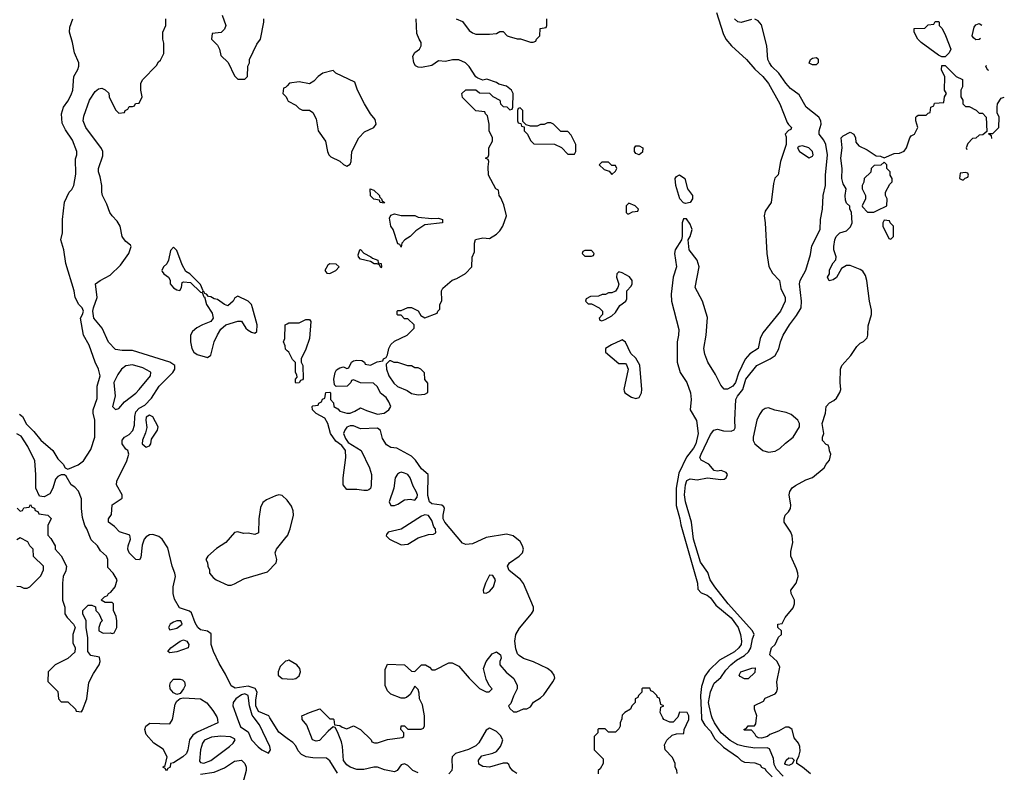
# Model space of a CAD drawing. Header units: inches. Extents: x 1793389 to 1900389, y 320802 to 470796.
# Tile 713 of 752: x 1888426 to 1894217, y 429679 to 434104. Entities that reach past the tile are written whole.
import ezdxf

# ---------------------------------------------------------------- set-up
doc = ezdxf.new("R2010")
doc.units = ezdxf.units.IN
doc.header["$MEASUREMENT"] = 0
for name, color, linetype in [('B8482', 7, 'Continuous'), ('B8483', 7, 'Continuous'), ('B8492', 7, 'Continuous'), ('B8493', 7, 'Continuous')]:
    doc.layers.add(name, color=color, linetype=linetype)

msp = doc.modelspace()

# ---------------------------------------------------------------- linework, layer by layer
at = {"layer": 'B8482', "color": 2}
for points, elevation in [([(1889587.1, 430000), (1889590.7, 429990), (1889590.8, 429970), (1889470, 429914.5), (1889443.7, 429896.3), (1889425.5, 429870), (1889415.3, 429810), (1889407.7, 429790), (1889386.8, 429770), (1889330, 429735.3), (1889314, 429730), (1889311.6, 429708.4), (1889298, 429702), (1889290, 429688), (1889282, 429702), (1889268, 429710), (1889282, 429718), (1889294, 429770), (1889270, 429814), (1889215.3, 429850), (1889170, 429902), (1889162.7, 429930), (1889169, 429950), (1889192.5, 429967.5), (1889310, 429964), (1889326, 429990), (1889327.6, 430000)], 238), ([(1889705.4, 430000), (1889725.8, 429945.8), (1889770, 429916.3), (1889790.4, 429870), (1889828.9, 429828.9), (1889850, 429810.7), (1889890, 429791.3), (1889901.2, 429810), (1889897, 429830), (1889837.5, 429957.5), (1889804.8, 430000)], 242), ([(1890000, 429878.1), (1889950, 429914), (1889898, 430000)], 238), ([(1889490, 429668.8), (1889570, 429679.5), (1889630, 429706), (1889690, 429744.9), (1889730, 429750.8), (1889750.8, 429730), (1889758.8, 429710), (1889759.1, 429690), (1889736.3, 429610)], 238)]:
    msp.add_lwpolyline(points, dxfattribs=dict(at, elevation=elevation))
at = {"layer": 'B8482', "color": 2, "elevation": 242}
msp.add_lwpolyline([(1889608.8, 429891.2), (1889555.1, 429884.9), (1889512.7, 429867.3), (1889500.7, 429850), (1889490.6, 429810), (1889483.8, 429743.8), (1889490, 429736), (1889510, 429733.4), (1889550, 429748), (1889661.2, 429830), (1889681.2, 429850), (1889693.2, 429870), (1889690, 429875.3), (1889666.6, 429886.6)], close=True, dxfattribs=at)
at = {"layer": 'B8483', "color": 2}
for points, elevation in [([(1888425.4, 431785.4), (1888442, 431770), (1888465.4, 431725.4), (1888510, 431682), (1888550.9, 431630.9), (1888622, 431570), (1888650, 431522), (1888682, 431490), (1888694, 431470), (1888710, 431462), (1888770, 431486.8), (1888801.2, 431510), (1888843.9, 431576.1), (1888869, 431650), (1888869.2, 431750), (1888858, 431790), (1888858, 431810), (1888882.5, 431877.5), (1888882.7, 431950), (1888899.3, 432010), (1888889.3, 432050), (1888869.3, 432090), (1888835.1, 432190), (1888801.2, 432250), (1888784, 432350), (1888796, 432370), (1888801.2, 432390), (1888794, 432410), (1888774, 432430), (1888753.2, 432470), (1888746, 432510), (1888697.2, 432670), (1888685.2, 432750), (1888668.7, 432810), (1888678, 432850), (1888678, 432930), (1888688.9, 433031.1), (1888718, 433090), (1888733.6, 433106.4), (1888744, 433130), (1888756.5, 433196.5), (1888753.6, 433286.4), (1888762, 433310), (1888762, 433330), (1888736.5, 433396.5), (1888695.5, 433455.5), (1888676.5, 433496.5), (1888673.2, 433550), (1888684, 433590), (1888710, 433624.7), (1888730, 433662), (1888738, 433690), (1888745.2, 433770), (1888769.1, 433810.9), (1888774, 433830), (1888773.2, 433850), (1888749.5, 433909.5), (1888737, 433970), (1888718.4, 434030), (1888720.5, 434059.5), (1888739.3, 434110)], 242), ([(1889898, 430000), (1889892, 430010), (1889830, 430036.3), (1889814.8, 430070), (1889814.7, 430105.3), (1889824, 430150), (1889812.1, 430172.1), (1889770, 430184.8), (1889693.6, 430173.6), (1889670, 430188), (1889636.5, 430256.5), (1889598.6, 430318.6), (1889566, 430390), (1889553.2, 430430), (1889552.7, 430492.7), (1889530, 430509), (1889490, 430517.2), (1889474, 430530), (1889458.3, 430558.3), (1889436.6, 430616.6), (1889425.6, 430625.6), (1889366.3, 430646.3), (1889337.2, 430697.2), (1889329.3, 430729.3), (1889329.3, 430770), (1889342, 430830), (1889339, 430850), (1889324, 430890), (1889298.6, 430998.6), (1889265.2, 431050), (1889245.4, 431065.4), (1889210, 431077), (1889190, 431075.1), (1889170, 431063.7), (1889158, 431050), (1889145.8, 431014.2), (1889138, 430942), (1889131, 430929), (1889110, 430929.3), (1889070, 430968.7), (1889062, 430990), (1889064, 431010), (1889079, 431050), (1889073.2, 431073.2), (1889012.5, 431092.5), (1888983.7, 431123.7), (1888948.7, 431150), (1888948.7, 431170), (1888966.3, 431193.7), (1888969.3, 431250.7), (1889028.9, 431291.1), (1889029, 431310), (1888996, 431370), (1888998, 431390), (1889057.2, 431510), (1889069, 431550), (1889062, 431570), (1889050, 431579), (1889029.3, 431610), (1889030, 431632), (1889042, 431650), (1889070, 431664.7), (1889092, 431688), (1889100.9, 431719.1), (1889102.9, 431770), (1889110, 431798.8), (1889130, 431819.1), (1889162, 431838), (1889201.5, 431878.5), (1889246.6, 431950), (1889326.6, 432030), (1889338, 432050), (1889339, 432070), (1889309.6, 432089.6), (1889090, 432159.5), (1889030, 432158), (1888990, 432164), (1888948, 432208), (1888911.1, 432291.1), (1888861.6, 432350), (1888857.2, 432390), (1888859.7, 432410), (1888881.6, 432470), (1888872.3, 432550), (1888899.3, 432570), (1888958.6, 432601.4), (1889020.2, 432659.8), (1889068.7, 432730), (1889082, 432770), (1889079, 432779), (1889050, 432799), (1889036.6, 432816.6), (1889029.6, 432829.6), (1889018, 432890), (1888999.7, 432919.7), (1888969.5, 432950), (1888957, 432970), (1888939.6, 433019.6), (1888914, 433070), (1888909, 433090), (1888909.3, 433130), (1888900.2, 433180.2), (1888889.2, 433210), (1888889.2, 433230), (1888915.6, 433304.4), (1888916, 433330), (1888907.3, 433347.3), (1888816, 433470), (1888799, 433510), (1888803.2, 433536.8), (1888837.2, 433630), (1888870, 433682), (1888890, 433698), (1888910, 433702), (1888930, 433692), (1888951.1, 433671.1), (1888952, 433650), (1888990, 433574), (1889010, 433554), (1889042, 433558), (1889046, 433570), (1889062, 433578), (1889070, 433594), (1889090, 433594), (1889102, 433598), (1889108.4, 433611.6), (1889130, 433614), (1889146, 433650), (1889138, 433690), (1889138, 433730), (1889150, 433752), (1889230, 433834), (1889243.1, 433856.9), (1889254.6, 433865.4), (1889274.6, 433905.4), (1889274.6, 433965.4), (1889268.7, 433990), (1889268, 434030), (1889286, 434070), (1889286, 434110)], 238), ([(1889618, 434130), (1889638, 434070), (1889631.6, 434048.4), (1889611.6, 434028.4), (1889558, 434022), (1889554, 433990), (1889590, 433954), (1889602, 433930), (1889610, 433894), (1889651.6, 433851.6), (1889690, 433774), (1889710, 433754), (1889750, 433754), (1889766, 433770), (1889768, 433830), (1889778, 433850), (1889778, 433870), (1889820.2, 433959.8), (1889842, 433990), (1889862, 434090), (1889862, 434110)], 238), ([(1890000, 433716), (1889990, 433706), (1889978, 433702), (1889974, 433670), (1889994, 433650), (1890000, 433637.1)], 238), ([(1890000, 432156.4), (1889990, 432166), (1889987.3, 432187.3), (1889978, 432210), (1889986, 432230), (1889988, 432310), (1890000, 432316.5)], 234), ([(1888411.6, 431231.6), (1888430, 431214), (1888442, 431218), (1888450, 431234), (1888482, 431238), (1888490, 431254), (1888498, 431238), (1888512.7, 431232.7), (1888518, 431218), (1888532.7, 431212.7), (1888538, 431198), (1888591.6, 431191.6), (1888611.6, 431171.6), (1888592, 431130), (1888592.7, 431072.7), (1888610, 431054), (1888634, 431010), (1888634, 430990), (1888670, 430952), (1888702, 430890), (1888696.9, 430863.1), (1888682, 430830), (1888678, 430790), (1888678, 430690), (1888692, 430650), (1888692, 430610), (1888704.7, 430590), (1888742, 430550), (1888752, 430530), (1888738, 430490), (1888739.6, 430439.6), (1888752, 430410), (1888750, 430386), (1888710, 430348), (1888634, 430310), (1888594, 430270), (1888592.7, 430212.7), (1888650, 430154), (1888654, 430110), (1888670, 430094), (1888710, 430094), (1888754, 430050), (1888758, 430038), (1888790, 430034), (1888796.4, 430043.6), (1888822, 430110), (1888833.6, 430206.4), (1888860.2, 430259.8), (1888893.2, 430310), (1888899, 430330), (1888895.3, 430355.3), (1888844.7, 430364.7), (1888828, 430390), (1888828, 430470), (1888818, 430530), (1888818, 430570), (1888798, 430610), (1888798, 430630), (1888830, 430662), (1888850, 430662), (1888872.7, 430652.7), (1888874, 430630), (1888891.6, 430611.6), (1888912, 430570), (1888901, 430559), (1888891.3, 430530), (1888892, 430510), (1888916.9, 430496.9), (1888958, 430498), (1888970, 430494), (1888982, 430498), (1888998, 430530), (1888998, 430570), (1888994.6, 430594.6), (1888978, 430630), (1888978, 430670), (1888970, 430678), (1888930, 430678), (1888906, 430690), (1888926, 430710), (1888942, 430718), (1888948.7, 430730), (1888962, 430738), (1888988.7, 430770), (1888999, 430810), (1888975.3, 430850), (1888944, 430884), (1888945.2, 430930), (1888937.2, 430950), (1888902, 430982), (1888884, 431010), (1888846.6, 431046.6), (1888822, 431110), (1888809.3, 431129.3), (1888796.6, 431176.6), (1888789, 431230), (1888790, 431286), (1888772.5, 431332.5), (1888750, 431355.3), (1888729, 431369), (1888700.4, 431420.4), (1888690, 431428), (1888670, 431428), (1888650, 431418), (1888636.9, 431403.1), (1888622, 431350), (1888603.6, 431316.4), (1888570, 431298), (1888542, 431302), (1888522, 431350), (1888522, 431430), (1888515.3, 431510), (1888473.6, 431593.6), (1888434.6, 431654.6), (1888410, 431668)], 242), ([(1890000, 431278), (1889999.1, 431279.1), (1889970, 431306), (1889950, 431309.4), (1889930, 431303.7), (1889878.8, 431281.2), (1889855.5, 431264.5), (1889843.4, 431236.6), (1889833, 431170), (1889830, 431086), (1889810, 431078), (1889770, 431084), (1889742, 431082), (1889710, 431093.2), (1889690, 431088.7), (1889638, 431030), (1889584.5, 430995.5), (1889532, 430950), (1889522, 430930), (1889531.6, 430911.6), (1889532, 430890), (1889542, 430870), (1889542, 430850), (1889563.5, 430823.5), (1889582, 430810), (1889650, 430778.8), (1889670, 430778.8), (1889690, 430787.3), (1889743.9, 430816.1), (1889883.1, 430856.9), (1889934, 430910), (1889939, 430930), (1889929, 430970), (1889936, 430990), (1890000, 431069.2)], 238), ([(1888410, 430774), (1888431.6, 430771.6), (1888450, 430762), (1888470, 430762), (1888486, 430770), (1888550, 430834), (1888566, 430870), (1888566, 430890), (1888508.4, 430948.4), (1888506, 430990), (1888486, 431010), (1888474.6, 431034.6), (1888430, 431058), (1888410, 431046)], 242), ([(1890000, 430335), (1889990, 430332), (1889958.6, 430301.4), (1889945.7, 430270), (1889947.2, 430250), (1889970, 430230.4), (1890000, 430228.9)], 238), ([(1889327.6, 430000), (1889340.7, 430079.3), (1889350, 430098), (1889370, 430112), (1889390, 430116), (1889490.7, 430110.7), (1889527.5, 430087.5), (1889562.5, 430042.5), (1889585.2, 430005.2), (1889587.1, 430000)], 238), ([(1889804.8, 430000), (1889794, 430014), (1889777.8, 430070), (1889771.1, 430130), (1889750, 430139.8), (1889730, 430135.1), (1889697, 430110), (1889681.6, 430090), (1889679.1, 430070), (1889705.4, 430000)], 242)]:
    msp.add_lwpolyline(points, dxfattribs=dict(at, elevation=elevation))
for points, elevation in [([(1889330, 432766), (1889312.7, 432747.3), (1889302, 432690), (1889290.9, 432669.1), (1889272, 432650), (1889262, 432630), (1889263.6, 432623.6), (1889274, 432610), (1889302, 432590), (1889311.6, 432571.6), (1889312, 432550), (1889330, 432526.8), (1889350, 432516), (1889367.3, 432512.7), (1889378, 432530), (1889382, 432558), (1889390, 432562), (1889430, 432558), (1889490, 432502), (1889499.6, 432499.6), (1889510, 432474), (1889514, 432474), (1889524.7, 432430), (1889557.5, 432377.5), (1889564, 432350), (1889551.3, 432330), (1889501, 432310), (1889468.6, 432291.4), (1889442.8, 432270), (1889430.8, 432250), (1889430.7, 432210), (1889439.1, 432170), (1889450.8, 432150), (1889470, 432136.3), (1889530, 432118), (1889550, 432132), (1889569.4, 432210), (1889590, 432251), (1889610, 432284.7), (1889638, 432310), (1889710, 432331.3), (1889730, 432332), (1889756, 432290), (1889770, 432278.8), (1889790, 432266), (1889810, 432261), (1889822, 432270), (1889822.7, 432310), (1889796, 432410), (1889789, 432430), (1889770, 432449), (1889710, 432478), (1889691.6, 432468.4), (1889682, 432450), (1889650, 432422), (1889630, 432428.7), (1889590, 432459), (1889570, 432462), (1889550, 432474), (1889536.4, 432476.4), (1889526, 432490), (1889514.6, 432494.6), (1889510, 432506), (1889502, 432502), (1889506, 432510), (1889490, 432548), (1889428, 432610), (1889403.2, 432623.2), (1889382.5, 432662.5), (1889350, 432746)], 238), ([(1889090, 432074), (1889050.4, 432069.6), (1889024.9, 432050), (1889002.8, 432017.2), (1888981, 431970), (1888987.3, 431890), (1888971.3, 431830), (1888990, 431811.3), (1889010, 431818), (1889043.7, 431856.3), (1889110, 431907.7), (1889129.7, 431930.3), (1889195.1, 432010), (1889197.2, 432030), (1889193.6, 432033.6), (1889150, 432057.6)], 242), ([(1889190, 431779), (1889170, 431766), (1889167.7, 431750), (1889173.7, 431706.3), (1889165.8, 431674.2), (1889147.9, 431632.1), (1889146.8, 431610), (1889170, 431591.3), (1889190, 431598), (1889197.2, 431610), (1889202, 431638), (1889237.2, 431690), (1889241.2, 431710), (1889210, 431769)], 238), ([(1889374, 430570), (1889350, 430569.2), (1889330, 430560.7), (1889310.8, 430550), (1889300.7, 430530), (1889310, 430516), (1889350, 430526), (1889381.2, 430550)], 242), ([(1889310, 430382), (1889298, 430390), (1889315.3, 430410), (1889370, 430450.4), (1889390, 430458.4), (1889410.3, 430450.3), (1889420.5, 430430), (1889417.3, 430410), (1889350, 430387)], 238), ([(1889350, 430137.2), (1889330, 430145.2), (1889312.3, 430170), (1889309.3, 430190.7), (1889312.5, 430207.5), (1889330, 430226), (1889370, 430227.3), (1889383.5, 430223.5), (1889394.8, 430210), (1889398.8, 430190), (1889390.6, 430169.4), (1889370, 430142)], 238)]:
    msp.add_lwpolyline(points, close=True, dxfattribs=dict(at, elevation=elevation))
at = {"layer": 'B8492', "color": 2}
for points, elevation in [([(1890770, 429676), (1890738, 429690), (1890710, 429718), (1890690, 429728.7), (1890670, 429722), (1890646, 429690), (1890630, 429680.9), (1890572.9, 429692.9), (1890530, 429709), (1890510, 429709), (1890450, 429695.3), (1890410, 429695.3), (1890370, 429709), (1890350, 429722), (1890330, 429748), (1890325.2, 429830), (1890318.6, 429858.6), (1890296.4, 429916.4), (1890282, 429942), (1890270, 429946), (1890239.8, 429920.2), (1890190, 429865.2), (1890170, 429861.2), (1890149.3, 429870), (1890115.1, 429955.1), (1890088.7, 429990), (1890087.3, 430000)], 234), ([(1890243.8, 430000), (1890250, 429994), (1890270, 429994), (1890274, 429990), (1890278, 429958), (1890310, 429954), (1890323.6, 429943.6), (1890350, 429934), (1890388.7, 429951.3), (1890394, 429950), (1890430, 429931.3), (1890494, 429870), (1890498, 429858), (1890512.7, 429852.7), (1890530, 429852), (1890590, 429871.3), (1890676.4, 429883.6), (1890686, 429890), (1890686, 429910), (1890668, 429930), (1890670, 429952), (1890690, 429952), (1890710, 429932), (1890787.3, 429932.7), (1890802, 429938), (1890807.3, 429952.7), (1890807.9, 430000)], 234), ([(1891968.3, 430000), (1891967.3, 429992.7), (1891958, 429970), (1891958, 429950), (1891950, 429934), (1891930, 429914), (1891890, 429914), (1891870, 429934), (1891830, 429934), (1891826, 429930), (1891826, 429910), (1891806, 429890), (1891806, 429810), (1891858, 429758), (1891858, 429730), (1891840.4, 429699.6), (1891828.7, 429690), (1891828.7, 429670)], 230), ([(1892293.2, 430000), (1892270, 429974), (1892250, 429974), (1892214, 429990), (1892209, 430000)], 230), ([(1892292.7, 429672.7), (1892291.6, 429691.6), (1892282, 429710), (1892282, 429730), (1892265.4, 429765.4), (1892222, 429810), (1892219.6, 429840.4), (1892231.6, 429868.4), (1892263.6, 429896.4), (1892290, 429906), (1892332.7, 429907.3), (1892334, 429930), (1892362, 429990), (1892362, 430000)], 230), ([(1892436.8, 430000), (1892437.2, 429990), (1892455.9, 429955.9), (1892490, 429921.2), (1892515.3, 429875.3), (1892566.8, 429826.8), (1892648, 429770), (1892670, 429748), (1892690, 429738), (1892750, 429735.3), (1892782, 429722), (1892788.7, 429710), (1892810, 429699), (1892814, 429690), (1892852.2, 429652.2)], 230), ([(1892917, 429657), (1892876.6, 429696.6), (1892864.5, 429724.5), (1892860.4, 429760.4), (1892836.2, 429816.2), (1892823.2, 429823.2), (1892750, 429821.4), (1892689.8, 429829.8), (1892650, 429840.3), (1892605.3, 429865.3), (1892552.4, 429910), (1892512.8, 429970), (1892499.2, 430000)], 226), ([(1893077, 429670), (1893030, 429709.5), (1892998, 429730), (1892998, 429750), (1893009, 429771), (1893016.2, 429803.8), (1893014.5, 429830), (1893006, 429850), (1892980.9, 429880.9), (1892969, 429930), (1892950, 429945.2), (1892930, 429945.2), (1892890, 429921.2), (1892838.8, 429901.2), (1892824.7, 429890), (1892790, 429879), (1892770, 429882), (1892758, 429890), (1892750, 429906), (1892730, 429926), (1892690, 429926), (1892686, 429930), (1892702, 429938), (1892710, 429952), (1892747.3, 429952.7), (1892756.4, 429963.6), (1892760.8, 430000)], 222), ([(1891350, 429672.7), (1891326.8, 429686.8), (1891309, 429710), (1891304, 429724), (1891293.2, 429733.2), (1891270, 429733.2), (1891190, 429709.5), (1891150, 429712.7), (1891126.8, 429726.8), (1891124, 429750), (1891144.5, 429775.5), (1891209.3, 429790.7), (1891230, 429801), (1891254, 429830), (1891262, 429850), (1891268, 429870), (1891254.6, 429894.6), (1891230, 429918), (1891196.4, 429936.4), (1891190, 429938), (1891170, 429926), (1891127.1, 429852.9), (1891110, 429835.3), (1891066.4, 429813.6), (1890990, 429788.7), (1890979.8, 429780.2), (1890970.9, 429769.1), (1890967.5, 429752.5), (1890970.8, 429710), (1890967.3, 429690), (1890950.3, 429669.7)], 234), ([(1890294.7, 429674.7), (1890250, 429746.6), (1890230, 429762.7), (1890150, 429763.7), (1890110.6, 429769.4), (1890084.4, 429784.4), (1890064.4, 429804.4), (1890050, 429834), (1890033.8, 429853.8), (1890000, 429878.1)], 238)]:
    msp.add_lwpolyline(points, dxfattribs=dict(at, elevation=elevation))
at = {"layer": 'B8492', "color": 2, "elevation": 222}
msp.add_lwpolyline([(1892950, 429719), (1892930, 429724), (1892926.6, 429730), (1892935.3, 429750), (1892950, 429764.7), (1892970, 429762), (1892982, 429750), (1892970, 429729)], close=True, dxfattribs=at)
at = {"layer": 'B8493', "color": 2}
for points, elevation in [([(1890807.9, 430000), (1890808, 430010), (1890794.6, 430074.6), (1890778, 430110), (1890776.4, 430143.6), (1890770, 430166), (1890750, 430186), (1890723.6, 430136.4), (1890702, 430118), (1890690, 430115.3), (1890670, 430115.3), (1890610, 430138), (1890590, 430158), (1890575.3, 430190), (1890576.4, 430283.6), (1890590, 430314), (1890690, 430311.3), (1890730, 430274), (1890750, 430272), (1890790, 430311.3), (1890814, 430310), (1890836.9, 430296.9), (1890850, 430282), (1890870, 430282), (1890950, 430322), (1890970, 430322), (1891010, 430302), (1891070, 430232), (1891130, 430172), (1891170, 430152), (1891187.3, 430152.7), (1891206, 430170), (1891188.4, 430188.4), (1891170, 430226), (1891154, 430290), (1891169.5, 430330.5), (1891205.4, 430374.6), (1891230, 430386.8), (1891254.8, 430370), (1891257.3, 430350), (1891251, 430330), (1891251.3, 430310), (1891287.1, 430267.1), (1891332, 430230), (1891352, 430190), (1891352, 430170), (1891330, 430126), (1891316, 430084), (1891302, 430070), (1891310, 430054), (1891330, 430034), (1891350, 430034), (1891388.9, 430051.1), (1891410, 430052), (1891430, 430064.7), (1891449.3, 430090.7), (1891490, 430116), (1891510, 430134.8), (1891562.7, 430210), (1891573.2, 430233.2), (1891569.1, 430249.1), (1891555.3, 430270), (1891530, 430288.7), (1891448.9, 430328.9), (1891390, 430348.7), (1891364.7, 430364.7), (1891354.6, 430374.6), (1891344.7, 430404.7), (1891339, 430450), (1891344, 430490), (1891366, 430526), (1891437.2, 430610), (1891449.2, 430630), (1891449.2, 430650), (1891390, 430788.7), (1891372.1, 430812.1), (1891305.6, 430865.6), (1891296.2, 430890), (1891307.6, 430910), (1891364, 430950), (1891384, 430970), (1891389.2, 430990), (1891384, 431010), (1891370, 431035.3), (1891329.4, 431069.4), (1891290, 431079.3), (1891170, 431059.3), (1891090, 431021.6), (1891050, 431018.4), (1891030, 431026.6), (1890926, 431150), (1890917.6, 431170), (1890917, 431190), (1890925.2, 431230), (1890920.2, 431240.2), (1890909.4, 431249.4), (1890850, 431257.6), (1890836.2, 431270), (1890827, 431307), (1890828.7, 431430), (1890790, 431464), (1890753.4, 431513.4), (1890730, 431537.2), (1890644.7, 431584.7), (1890610, 431589.2), (1890583.6, 431603.6), (1890560.7, 431640.7), (1890548.9, 431688.9), (1890530, 431702), (1890430, 431698), (1890390, 431715.3), (1890370, 431715.3), (1890351, 431709), (1890338, 431690), (1890331.3, 431670), (1890342, 431642), (1890358, 431618), (1890434, 431570), (1890484.7, 431470), (1890496, 431430), (1890494.4, 431365.6), (1890490, 431348), (1890479.8, 431340.2), (1890470, 431335.3), (1890450, 431335.3), (1890410, 431341.2), (1890350, 431342), (1890328.7, 431370), (1890328.7, 431410), (1890344, 431530), (1890342, 431570), (1890320.4, 431600.4), (1890285.6, 431625.6), (1890255.3, 431670), (1890238, 431730), (1890220.4, 431760.4), (1890170, 431788), (1890148, 431810), (1890146, 431830), (1890150, 431834), (1890182, 431838), (1890186, 431850), (1890202, 431858), (1890207.3, 431872.7), (1890222, 431878), (1890227.3, 431912.7), (1890250, 431914), (1890254, 431910), (1890254, 431870), (1890271.6, 431851.6), (1890274, 431830), (1890296.9, 431816.9), (1890310, 431802), (1890350, 431791.3), (1890370, 431791.3), (1890398, 431802), (1890430, 431822), (1890465.4, 431805.4), (1890530, 431784.7), (1890570, 431791.3), (1890598, 431810), (1890608.7, 431830), (1890598, 431858), (1890582, 431882), (1890548.9, 431908.9), (1890530, 431946), (1890507.3, 431967.3), (1890430, 431968), (1890390, 431986), (1890378, 431982), (1890374, 431970), (1890351.6, 431948.4), (1890287.3, 431947.3), (1890278, 431958), (1890274, 431990), (1890281.2, 432030), (1890290, 432044.7), (1890310, 432058), (1890330, 432062), (1890350, 432054), (1890362, 432058), (1890378, 432090), (1890390, 432098), (1890410, 432102), (1890439.6, 432099.6), (1890454, 432090), (1890458, 432078), (1890490, 432072), (1890528.4, 432091.6), (1890562, 432098), (1890566, 432110), (1890582, 432118), (1890590, 432134), (1890598, 432170), (1890610, 432194), (1890630, 432214), (1890706, 432250), (1890746, 432290), (1890746, 432310), (1890710, 432346), (1890690, 432346), (1890670, 432366), (1890650, 432366), (1890646, 432370), (1890646, 432390), (1890650, 432394), (1890670, 432394), (1890708.9, 432411.1), (1890730, 432411.3), (1890770, 432391.3), (1890785.4, 432365.4), (1890810, 432352), (1890882, 432378), (1890886, 432390), (1890898, 432402), (1890898, 432430), (1890908.4, 432451.6), (1890908, 432510), (1890914.6, 432525.4), (1890970, 432572), (1890998, 432582), (1891048.4, 432611.6), (1891086, 432650), (1891087.3, 432707.3), (1891100.4, 432739.6), (1891102, 432790), (1891108, 432812), (1891150, 432821), (1891190, 432818), (1891230, 432842), (1891250, 432862), (1891268, 432890), (1891288.7, 432950), (1891274.6, 433014.6), (1891256.4, 433056.4), (1891246, 433070), (1891242, 433102), (1891226, 433110), (1891184, 433190), (1891182, 433238), (1891186, 433270), (1891182, 433282), (1891166, 433290), (1891182, 433298), (1891186, 433310), (1891186, 433350), (1891208, 433390), (1891208, 433410), (1891188, 433450), (1891188, 433490), (1891178, 433538), (1891166, 433550), (1891162, 433562), (1891110, 433568), (1891030, 433646), (1891026, 433670), (1891050, 433692), (1891110, 433692), (1891130, 433674), (1891190, 433672), (1891210, 433652), (1891251.1, 433631.1), (1891254, 433610), (1891270, 433594), (1891292, 433592), (1891310, 433574), (1891322, 433578), (1891326, 433590), (1891328, 433670), (1891318, 433690), (1891290, 433714), (1891245.2, 433725.2), (1891230, 433735.3), (1891173.6, 433753.6), (1891150, 433748.7), (1891120.2, 433760.2), (1891108.9, 433768.9), (1891070, 433828), (1891048, 433850), (1891010, 433868.7), (1890971.6, 433868.4), (1890930, 433858), (1890890, 433862), (1890850, 433834), (1890790, 433822.7), (1890770, 433824), (1890753.6, 433833.6), (1890745.2, 433850), (1890739, 433890), (1890750, 433912), (1890778, 433930), (1890788, 433950), (1890788, 433970), (1890775.3, 433990), (1890763.1, 434023.1), (1890759, 434110)], 234), ([(1890994, 434110), (1891030, 434094), (1891070, 434041), (1891090, 434026), (1891110, 434018.8), (1891190, 434018), (1891230, 434022), (1891250, 434034), (1891270, 434034), (1891294, 434010), (1891305.4, 434005.4), (1891351.6, 433991.6), (1891371.1, 433991.1), (1891430, 433972), (1891447.3, 433972.7), (1891462, 433978), (1891466, 433990), (1891486, 434010), (1891487.3, 434052.7), (1891522, 434058), (1891526, 434070), (1891526, 434110)], 234), ([(1892525.4, 434145.4), (1892563.3, 434023.3), (1892579.3, 433990), (1892612, 433950), (1892700.9, 433870), (1892750, 433813.2), (1892797.2, 433770), (1892830, 433728.7), (1892897.2, 433610), (1892940.4, 433500.4), (1892947.3, 433487.3), (1892966, 433470), (1892962, 433458), (1892947.3, 433452.7), (1892928.7, 433431.3), (1892935.3, 433415.3), (1892935.3, 433370), (1892902, 433270), (1892887.3, 433192.7), (1892868.4, 433171.6), (1892859, 433141), (1892846.6, 433030), (1892810, 432978), (1892804.5, 432950), (1892811.3, 432910), (1892820.9, 432730), (1892832.5, 432652.5), (1892853.8, 432613.8), (1892894.5, 432570), (1892903.2, 432523.2), (1892929, 432470), (1892929.2, 432450), (1892901.2, 432390), (1892796.6, 432263.4), (1892782, 432230), (1892769.3, 432170.7), (1892721.3, 432138.7), (1892692.8, 432107.2), (1892654.6, 432025.4), (1892636.2, 431970), (1892621.2, 431950), (1892590, 431930.8), (1892570, 431931), (1892550, 431956), (1892518.7, 432018.7), (1892474, 432090), (1892456.8, 432136.8), (1892450.7, 432170), (1892464, 432250), (1892472.7, 432352.7), (1892442, 432450), (1892399.1, 432530), (1892423, 432650), (1892410.4, 432690.4), (1892364.7, 432750), (1892358, 432810), (1892370.7, 432829.3), (1892381, 432870), (1892370, 432902), (1892347.3, 432932.7), (1892330, 432934), (1892322, 432910), (1892322, 432830), (1892318, 432810), (1892281.2, 432750), (1892277.2, 432730), (1892289.2, 432650), (1892269.6, 432590.4), (1892257.6, 432490), (1892260.7, 432450), (1892302.7, 432282.7), (1892302, 432250), (1892293.3, 432210), (1892293.3, 432090), (1892311.2, 432030), (1892350.7, 431970.7), (1892372.4, 431910), (1892375.1, 431870), (1892369.6, 431810), (1892406.9, 431746.9), (1892416.4, 431670), (1892403, 431610), (1892390, 431584.9), (1892348.6, 431531.4), (1892302.5, 431437.5), (1892287, 431350), (1892287.3, 431247.3), (1892309.4, 431170), (1892314.7, 431134.7), (1892412.7, 430790), (1892415.3, 430755.3), (1892434, 430734), (1892470, 430721.2), (1892490, 430705.2), (1892521, 430661), (1892610, 430586.6), (1892651.5, 430530), (1892666.6, 430490), (1892671.5, 430450), (1892669.4, 430430), (1892657, 430410), (1892630, 430386.7), (1892542.7, 430337.3), (1892481.5, 430278.5), (1892456.6, 430243.4), (1892436.9, 430183.1), (1892431.5, 430130), (1892436.8, 430000)], 230), ([(1892499.2, 430000), (1892494.7, 430010), (1892481.2, 430070), (1892478.4, 430090), (1892488.8, 430151.2), (1892510, 430203), (1892550, 430237.1), (1892579.8, 430280.2), (1892608.3, 430311.7), (1892642.3, 430337.7), (1892690, 430365.3), (1892712.8, 430387.2), (1892726.9, 430410), (1892736.3, 430463.7), (1892746, 430490), (1892737.2, 430510), (1892593, 430670), (1892514, 430770), (1892488.2, 430810), (1892473.6, 430853.6), (1892430, 430915.1), (1892389.8, 431050), (1892377, 431150), (1892342.2, 431270), (1892337.2, 431310), (1892342, 431370), (1892350, 431394.8), (1892370, 431404), (1892410, 431399.1), (1892470.8, 431410.8), (1892550, 431400.7), (1892570, 431402.8), (1892582, 431410), (1892588.7, 431430), (1892582, 431442), (1892552.9, 431452.9), (1892529, 431449), (1892510, 431454), (1892479, 431490), (1892435.1, 431515.1), (1892426.6, 431530), (1892434, 431550), (1892490, 431664.7), (1892509.4, 431690.6), (1892530, 431696), (1892566.4, 431686.4), (1892610, 431684.7), (1892628.4, 431691.6), (1892635.3, 431704.7), (1892632.7, 431750), (1892637.6, 431870), (1892647.6, 431890), (1892679.1, 431930), (1892696.3, 431990), (1892762.7, 432070), (1892841.2, 432110), (1892869.6, 432130.3), (1892891.5, 432168.5), (1892900.9, 432210), (1892917, 432250), (1892953.6, 432310), (1892995.9, 432364.1), (1893022.4, 432410), (1893024.7, 432450), (1893012.3, 432550), (1893017.2, 432570), (1893050, 432632), (1893076.6, 432723.4), (1893085.4, 432774.6), (1893134.5, 432870), (1893135.6, 432930), (1893147.3, 432990), (1893152.3, 433070), (1893166.6, 433130), (1893165.1, 433190), (1893176.9, 433310), (1893167.6, 433370), (1893155.4, 433395.4), (1893129.3, 433430), (1893129.3, 433450), (1893139.3, 433490), (1893138, 433510), (1893126.6, 433530), (1893051.8, 433590), (1893010, 433662.7), (1892959.3, 433699.3), (1892932, 433730), (1892891.8, 433790), (1892850, 433829.5), (1892836.2, 433850), (1892827.3, 433870), (1892820.9, 433950), (1892790, 434073.2), (1892770, 434098), (1892750, 434107)], 226), ([(1892730, 434105.1), (1892670, 434087), (1892650, 434092.3), (1892629.7, 434109.7)], 226), ([(1894050, 433986), (1894036.4, 433996.4), (1894028.7, 434010), (1894040.2, 434059.8), (1894050, 434074), (1894070, 434082), (1894084.3, 434072.5)], 222), ([(1894077.3, 433992.6), (1894070, 433988), (1894050, 433986)], 222), ([(1892760.8, 430000), (1892762, 430010), (1892748, 430050), (1892748.9, 430071.1), (1892802, 430098), (1892810, 430114), (1892870, 430141), (1892877.2, 430150), (1892882.7, 430170), (1892879.3, 430210), (1892898, 430298), (1892882, 430330), (1892838, 430370), (1892842, 430390), (1892848.7, 430410), (1892869.1, 430430.9), (1892890, 430474), (1892906, 430490), (1892906, 430510), (1892886, 430530), (1892886, 430550), (1892910, 430554), (1892928, 430590), (1892974.8, 430645.2), (1892982.7, 430670), (1892983.7, 430690), (1892964, 430730), (1892962, 430750), (1892992.7, 430790), (1893004.5, 430830), (1893002.9, 430850), (1892996.1, 430876.1), (1892962.7, 430950), (1892962, 430978), (1892973.2, 431030), (1892969, 431070), (1892962, 431090), (1892922, 431150), (1892922, 431170), (1892929, 431190), (1892949, 431210), (1892959, 431230), (1892961.2, 431250), (1892952.7, 431310), (1892956, 431330), (1892969.5, 431350.5), (1892990, 431366), (1893050, 431398), (1893090, 431412), (1893158, 431470), (1893169.1, 431490.9), (1893190, 431514), (1893198, 431550), (1893188.4, 431568.4), (1893187.3, 431587.3), (1893182, 431602), (1893170, 431606), (1893148.7, 431630), (1893148.7, 431650), (1893155.3, 431670), (1893145.2, 431730), (1893165.2, 431790), (1893169.2, 431830), (1893189.4, 431850.6), (1893215.5, 431864.5), (1893230, 431878), (1893250, 431912), (1893256, 431930), (1893252.3, 431970), (1893254.5, 432050), (1893260.9, 432070), (1893314, 432130), (1893350, 432182), (1893370, 432202), (1893390, 432212), (1893410, 432234), (1893415.3, 432250), (1893416.4, 432303.6), (1893437.2, 432370), (1893436.5, 432396.5), (1893424, 432450), (1893409, 432570), (1893400.2, 432600.2), (1893384.7, 432624.7), (1893370, 432635.3), (1893310, 432658), (1893290, 432658), (1893259.6, 432640.4), (1893230, 432588.7), (1893210, 432575.3), (1893188, 432568), (1893178, 432590), (1893188.7, 432610), (1893190, 432634), (1893210, 432674), (1893227.3, 432692.7), (1893228, 432710), (1893215.3, 432750), (1893215.3, 432770), (1893221.2, 432810), (1893229, 432830), (1893250, 432851.3), (1893290, 432862), (1893313.6, 432886.4), (1893322, 432910), (1893318, 432970), (1893308, 432992), (1893308, 433008), (1893290, 433026), (1893283.1, 433043.1), (1893282, 433070), (1893288, 433110), (1893270, 433138), (1893261.2, 433170), (1893264, 433230), (1893256, 433290), (1893264, 433350), (1893258, 433410), (1893270, 433422), (1893310, 433442), (1893332, 433430), (1893342, 433410), (1893343.6, 433383.6), (1893362, 433362), (1893410, 433338), (1893463.6, 433303.6), (1893490, 433302), (1893510, 433292), (1893570, 433318), (1893600.4, 433319.6), (1893628.9, 433331.1), (1893642, 433350), (1893662, 433410), (1893670, 433422), (1893688.7, 433431.3), (1893708, 433470), (1893698, 433510), (1893698, 433530), (1893703.1, 433536.9), (1893710, 433542), (1893758, 433542), (1893770, 433554), (1893782, 433558), (1893786, 433590), (1893802, 433598), (1893807.3, 433612.7), (1893862, 433618), (1893866, 433650), (1893878, 433670), (1893866, 433690), (1893868.4, 433768.4), (1893848, 433810), (1893850, 433834), (1893870, 433834), (1893934, 433770), (1893971.6, 433751.6), (1893972, 433710), (1893962, 433690), (1893962, 433650), (1893974, 433630), (1893974, 433610), (1893990, 433594), (1894010, 433594), (1894052.7, 433572.7), (1894070, 433554), (1894090, 433554), (1894111.6, 433531.6), (1894114, 433446), (1894092, 433428), (1894070, 433426), (1894050, 433408), (1894030, 433406), (1894003.6, 433376.4), (1893994, 433350), (1893997.3, 433340.2)], 222), ([(1894125.6, 433805), (1894118, 433810), (1894108, 433830), (1894112.2, 433834.1)], 222), ([(1890000, 433637.1), (1890005.4, 433625.4), (1890050, 433602), (1890070, 433582), (1890090, 433572), (1890130, 433571.3), (1890150, 433558), (1890170, 433522), (1890181, 433450), (1890224, 433390), (1890236, 433330), (1890244.7, 433310), (1890256.9, 433296.9), (1890310, 433272), (1890330, 433252), (1890350, 433242), (1890370, 433254), (1890375.3, 433270), (1890379, 433330), (1890420.9, 433410), (1890454.6, 433445.4), (1890508.7, 433470), (1890522, 433490), (1890518, 433518), (1890489, 433550), (1890454, 433610), (1890414, 433690), (1890397.2, 433737.2), (1890286, 433790), (1890270, 433806), (1890210, 433789), (1890181, 433770), (1890156.9, 433743.1), (1890130, 433726), (1890070, 433739), (1890014, 433730), (1890000, 433716)], 238), ([(1894144, 433405.8), (1894142, 433422), (1894126, 433430), (1894126, 433434), (1894150, 433434), (1894186, 433470), (1894188, 433530), (1894176.4, 433556.4), (1894175.3, 433590), (1894178, 433610), (1894198, 433642), (1894217.4, 433648.1)], 222), ([(1890000, 432316.5), (1890010, 432322), (1890070, 432322), (1890110, 432342), (1890130, 432342), (1890138, 432330), (1890130.7, 432229.3), (1890110, 432166), (1890082, 432110), (1890082, 432090), (1890092, 432070), (1890092.7, 431992.7), (1890090, 431986), (1890078, 431982), (1890070, 431968), (1890050, 431966), (1890048, 431970), (1890048, 431990), (1890058, 432002), (1890056.4, 432016.4), (1890048.7, 432030), (1890048, 432088), (1890030, 432106), (1890008.4, 432148.4), (1890000, 432156.4)], 234), ([(1890000, 431069.2), (1890000.7, 431070), (1890016.2, 431110), (1890036.2, 431190), (1890035.3, 431215.3), (1890024.4, 431244.4), (1890000, 431278)], 238), ([(1890000, 430228.9), (1890030, 430227.3), (1890050, 430230.8), (1890070, 430246), (1890077.2, 430270), (1890073.2, 430290), (1890057.2, 430310), (1890010, 430338), (1890000, 430335)], 238), ([(1892209, 430000), (1892194, 430030), (1892198, 430062), (1892214, 430070), (1892198, 430078), (1892190, 430114), (1892178, 430118), (1892174, 430130), (1892152.7, 430152.7), (1892138, 430158), (1892132.7, 430172.7), (1892090, 430174), (1892086, 430170), (1892086, 430150), (1892066, 430130), (1892062, 430118), (1892046, 430110), (1892046, 430090), (1892026, 430070), (1892018, 430050), (1891986, 430030), (1891970, 430014), (1891968.3, 430000)], 230), ([(1890087.3, 430000), (1890086, 430010), (1890130, 430030.8), (1890191.1, 430051.1), (1890243.8, 430000)], 234), ([(1892362, 430000), (1892362, 430010), (1892352, 430030), (1892307.3, 430032.7), (1892296.4, 430003.6), (1892293.2, 430000)], 230)]:
    msp.add_lwpolyline(points, dxfattribs=dict(at, elevation=elevation))
for points, elevation in [([(1893850, 433886), (1893830, 433895.3), (1893728.7, 433970), (1893708.7, 433990), (1893688, 434030), (1893688, 434052), (1893750, 434054), (1893770, 434074), (1893802, 434078), (1893810, 434094), (1893830, 434094), (1893834, 434090), (1893834, 434070), (1893851.6, 434051.6), (1893871.6, 434011.6), (1893902, 433930), (1893894, 433910), (1893870, 433886)], 222), ([(1893090, 433838), (1893070, 433848.7), (1893078, 433870), (1893090, 433878), (1893110, 433882), (1893116.9, 433876.9), (1893122, 433870), (1893122, 433850), (1893110, 433838)], 222), ([(1891370, 433586), (1891358, 433582), (1891354, 433570), (1891354, 433510), (1891358, 433498), (1891374, 433494), (1891378, 433478), (1891394, 433474), (1891394, 433450), (1891414, 433430), (1891430, 433394), (1891450, 433374), (1891572, 433372), (1891612.7, 433352.7), (1891650, 433314), (1891690, 433314), (1891698, 433330), (1891698, 433370), (1891670, 433426), (1891650, 433446), (1891610, 433446), (1891566, 433490), (1891550, 433498), (1891530, 433498), (1891511.6, 433488.4), (1891490, 433488), (1891470, 433478), (1891430, 433478), (1891406, 433486), (1891386, 433506), (1891386, 433570)], 234), ([(1892070, 433309.2), (1892050, 433318), (1892042, 433330), (1892042, 433350), (1892050, 433362), (1892070, 433362), (1892092, 433350), (1892090, 433326)], 230), ([(1893030, 433362), (1893010, 433358), (1893002, 433350), (1893012, 433330), (1893070, 433291.3), (1893090, 433302), (1893093.2, 433310), (1893088.7, 433330), (1893068, 433350)], 230), ([(1891890, 433266), (1891850, 433266), (1891834, 433250), (1891863.6, 433223.6), (1891892.7, 433212.7), (1891910, 433194), (1891930, 433214), (1891938, 433230), (1891930, 433246), (1891910, 433246)], 234), ([(1893510, 433266), (1893492, 433248), (1893452.7, 433247.3), (1893434, 433230), (1893431.6, 433208.4), (1893394, 433170), (1893391.6, 433148.4), (1893382, 433130), (1893382, 433110), (1893402, 433070), (1893402, 433050), (1893382, 433010), (1893383.6, 433003.6), (1893412.7, 432972.7), (1893450, 432972), (1893470, 432982), (1893526, 433010), (1893528, 433050), (1893518, 433070), (1893518, 433090), (1893544, 433136), (1893558, 433150), (1893558, 433170), (1893546, 433190), (1893546, 433210), (1893526, 433230), (1893526, 433250)], 222), ([(1892343.1, 433023.1), (1892330, 433028), (1892308.7, 433050), (1892285.2, 433130), (1892282, 433170), (1892290, 433182), (1892308, 433192), (1892338, 433170), (1892354.8, 433110), (1892382.8, 433070), (1892382.8, 433050), (1892370, 433028.7)], 230), ([(1893990, 433206), (1893958, 433202), (1893954, 433170), (1893970, 433162), (1893978, 433162), (1893987.3, 433172.7), (1894002, 433178), (1894006, 433190), (1894002, 433202)], 222), ([(1890570, 433026), (1890546, 433030), (1890542, 433042), (1890510, 433048), (1890490, 433068), (1890488, 433110), (1890510, 433102), (1890542, 433070), (1890542, 433062), (1890554, 433050), (1890558, 433038), (1890572, 433030)], 234), ([(1892010, 433026), (1891994, 433010), (1891994, 432970), (1892002, 432962), (1892010, 432962), (1892030, 432974), (1892062, 432978), (1892066, 432990), (1892046, 433010)], 234), ([(1890670, 432952), (1890750, 432952), (1890770, 432942), (1890850, 432936), (1890890, 432938), (1890914, 432930), (1890914, 432910), (1890810, 432898), (1890756.9, 432863.1), (1890722, 432830), (1890692, 432810), (1890674, 432790), (1890670, 432766), (1890662, 432782), (1890650, 432786), (1890622, 432870), (1890609, 432890), (1890602, 432938), (1890610, 432954), (1890630, 432962)], 234), ([(1893510, 432926), (1893502, 432910), (1893502, 432890), (1893538, 432818), (1893550, 432814), (1893566, 432830), (1893566, 432890), (1893546, 432910), (1893542, 432922)], 222), ([(1890550, 432646), (1890542, 432662), (1890528.4, 432668.4), (1890511.6, 432668.4), (1890490, 432682), (1890430, 432695.3), (1890419, 432710), (1890418, 432722), (1890426, 432750), (1890430, 432752), (1890451, 432731), (1890492, 432710), (1890501, 432701), (1890532, 432690), (1890534, 432674), (1890552, 432670), (1890554, 432650)], 234), ([(1891790, 432746), (1891750, 432746), (1891738, 432742), (1891734, 432730), (1891750, 432714), (1891790, 432714), (1891802, 432718), (1891806, 432730)], 234), ([(1890250, 432668), (1890239.6, 432660.4), (1890222, 432630), (1890232.7, 432612.7), (1890250, 432612), (1890270, 432622), (1890286, 432630), (1890306, 432650), (1890287.3, 432667.3)], 238), ([(1891950, 432622), (1891938, 432610), (1891936, 432590), (1891950.9, 432549.1), (1891944.7, 432530), (1891930, 432508), (1891910, 432498), (1891890, 432498), (1891871.6, 432488.4), (1891852.7, 432487.3), (1891830, 432478), (1891783.6, 432476.4), (1891758, 432462), (1891754, 432450), (1891770, 432434), (1891790, 432434), (1891834, 432410), (1891854, 432390), (1891854, 432370), (1891834, 432350), (1891838, 432338), (1891850, 432334), (1891870, 432342), (1891910, 432362), (1891930, 432382), (1891956, 432424), (1891991.7, 432448.3), (1891997.6, 432462.4), (1891997.2, 432510), (1892022.7, 432537.3), (1892029.2, 432550), (1892029, 432570), (1892012.5, 432592.5), (1891970, 432616)], 234), ([(1891970, 432221.2), (1891961.4, 432218.6), (1891907.1, 432192.9), (1891872, 432170), (1891871.3, 432150), (1891950, 432082), (1891990, 432082), (1891995.3, 432075.3), (1892004.7, 432050), (1891978.8, 431930), (1891981.4, 431921.4), (1891986, 431910), (1892024.6, 431884.6), (1892050, 431875.8), (1892070, 431883), (1892083.6, 431910), (1892085.1, 431930), (1892073.1, 432073.1), (1892050, 432114), (1892021.5, 432141.5), (1891990, 432208.7)], 234), ([(1890610, 432098), (1890602, 432098), (1890582, 432078), (1890584.7, 432050), (1890598, 432010), (1890627.7, 431967.7), (1890647.9, 431947.9), (1890704.5, 431924.5), (1890730, 431906), (1890770, 431898), (1890810, 431902), (1890827.3, 431912.7), (1890827.3, 431967.3), (1890808.4, 431988.4), (1890807.3, 432027.3), (1890786, 432050), (1890770, 432058), (1890750, 432058), (1890730, 432068), (1890708.9, 432068.9), (1890650, 432088), (1890628.4, 432088.4)], 234), ([(1892830, 431821.2), (1892810, 431817.2), (1892793.7, 431806.3), (1892776.8, 431783.2), (1892761, 431750), (1892741, 431650), (1892741, 431630), (1892751, 431610), (1892798, 431570), (1892830, 431562), (1892870, 431567.7), (1892898, 431582), (1892930, 431614.8), (1892976, 431650), (1893012, 431710), (1893012.3, 431730), (1893002.7, 431750), (1892963.3, 431783.3), (1892934.2, 431794.2), (1892867.2, 431807.2)], 226), ([(1890670, 431442.7), (1890660.5, 431439.5), (1890647.7, 431432.3), (1890634.8, 431410), (1890627.7, 431350), (1890598.8, 431270), (1890608.3, 431248.3), (1890630, 431247.7), (1890650, 431254.8), (1890690, 431281), (1890725.4, 431285.4), (1890750, 431278), (1890764, 431296), (1890765.2, 431310), (1890758, 431330), (1890740.8, 431360.8), (1890722.9, 431410), (1890710, 431429.3), (1890690, 431438)], 238), ([(1890810, 431192.7), (1890790, 431185.2), (1890670.6, 431109.4), (1890594, 431090), (1890583.6, 431076.4), (1890582, 431070), (1890602, 431050), (1890670, 431016), (1890710, 431021), (1890770, 431058), (1890830, 431078), (1890860.4, 431079.6), (1890874, 431086), (1890872.3, 431110), (1890862.9, 431122.9), (1890850, 431159), (1890830, 431189)], 238), ([(1891190, 430838), (1891166, 430790), (1891152, 430750), (1891154, 430734), (1891170, 430732), (1891190, 430742), (1891214, 430770), (1891224, 430810), (1891210, 430835.3)], 238), ([(1892710, 430228.7), (1892688.9, 430228.9), (1892663.1, 430243.1), (1892658, 430250), (1892668, 430270), (1892732, 430292), (1892752.7, 430292.7), (1892750, 430266)], 222)]:
    msp.add_lwpolyline(points, close=True, dxfattribs=dict(at, elevation=elevation))

doc.saveas('drawing.dxf')
